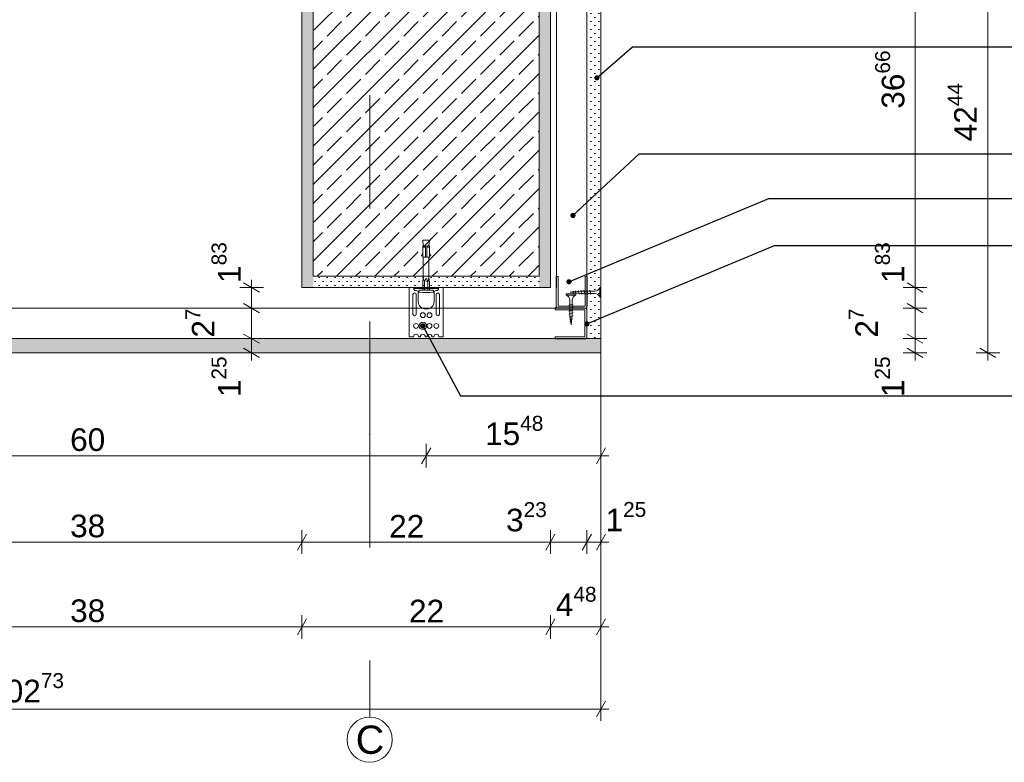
# Model space of a CAD drawing. Header units: metres. Extents: x -4 to 99, y -11 to 17.
# Tile 720 of 747: x 83.263 to 84.135, y -11.039 to -10.382. Entities that reach past the tile are written whole.
import ezdxf

# ---------------------------------------------------------------- set-up
doc = ezdxf.new("R2010")
doc.units = ezdxf.units.M
doc.header["$MEASUREMENT"] = 0
doc.linetypes.add('Strichlinie doppelt', pattern=[0.546806, 0.264583, -0.105833, 0.070556, -0.105833])
for name, color, linetype in [('152 - Bemaßung_ Beschriftung.Ausbau', 7, 'Continuous'), ('301 - Elemente.Linie', 7, 'Continuous'), ('302 - Elemente.Schraffur', 7, 'Continuous'), ('451 - Universal.Achsen Raster', 7, 'Continuous'), ('608 - Struktur.Träger', 7, 'Continuous'), ('653 - Abdeckung.TB Verkofferung', 7, 'Continuous'), ('Neubau_653 - Abdeckung.TB Verkofferung', 7, 'Continuous'), ('Neubau_660 - Unterkonstruktion.Trockenbau', 7, 'Continuous')]:
    doc.layers.add(name, color=color, linetype=linetype)
doc.styles.add('ERSTELLTER_STIL_2', font='txt')
doc.dimstyles.new('ERSTELLTER_STIL__14', dxfattribs={"dimtxt": 0.02, "dimasz": 0.01064, "dimexe": 0.18, "dimexo": 0.0625, "dimgap": 0, "dimtad": 1, "dimtih": 1, "dimtoh": 1, "dimzin": 0, "dimdsep": 46, "dimtxsty": 'ERSTELLTER_STIL_2', "dimblk": 'ARROWHEAD_2', "dimblk1": 'ARROWHEAD_2', "dimblk2": 'ARROWHEAD_2', "dimcen": 0.09, "dimse1": 1, "dimse2": 1, "dimclrd": 7, "dimclre": 7, "dimclrt": 7, "dimazin": 0, "dimtfac": 1, "dimtdec": 4, "dimtmove": 0, "dimatfit": 3, "dimfxl": 1, "dimtolj": 1, "dimtzin": 0, "dimarcsym": 0})
doc.dimstyles.new('ERSTELLTER_STIL__15', dxfattribs={"dimtxt": 0.02, "dimasz": 0.01064, "dimexe": 0.18, "dimexo": 0.0625, "dimgap": 0, "dimtad": 1, "dimzin": 0, "dimdsep": 46, "dimtxsty": 'ERSTELLTER_STIL_2', "dimblk": 'ARROWHEAD_2', "dimblk1": 'ARROWHEAD_2', "dimblk2": 'ARROWHEAD_2', "dimcen": 0.09, "dimse1": 1, "dimse2": 1, "dimclrd": 7, "dimclre": 7, "dimclrt": 7, "dimazin": 0, "dimtfac": 1, "dimtdec": 4, "dimtmove": 0, "dimatfit": 3, "dimfxl": 1, "dimtolj": 1, "dimtzin": 0, "dimarcsym": 0})
doc.dimstyles.new('ERSTELLTER_STIL__16', dxfattribs={"dimtxt": 0.02, "dimasz": 0.01064, "dimexe": 0.18, "dimexo": 0.0625, "dimgap": 0, "dimtad": 1, "dimtih": 1, "dimtoh": 1, "dimzin": 0, "dimdsep": 46, "dimtxsty": 'ERSTELLTER_STIL_2', "dimblk": 'ARROWHEAD_2', "dimblk1": 'ARROWHEAD_2', "dimblk2": 'ARROWHEAD_2', "dimcen": 0.09, "dimclrd": 7, "dimclre": 7, "dimclrt": 7, "dimazin": 0, "dimtfac": 1, "dimtdec": 4, "dimtmove": 0, "dimatfit": 3, "dimfxl": 1, "dimtolj": 1, "dimtzin": 0, "dimarcsym": 0})
doc.dimstyles.new('ERSTELLTER_STIL__5', dxfattribs={"dimtxt": 0.18, "dimasz": 0.00912, "dimexe": 0.18, "dimexo": 0.0625, "dimgap": 0, "dimtad": 0, "dimtih": 1, "dimtoh": 1, "dimdec": 4, "dimzin": 0, "dimdsep": 46, "dimcen": 0.09, "dimadec": 0, "dimazin": 0, "dimtfac": 1, "dimtdec": 4, "dimtmove": 0, "dimatfit": 3, "dimldrblk": 'ARROWHEAD_11', "dimfxl": 1, "dimtolj": 1, "dimtzin": 0, "dimarcsym": 0})
pattern_1 = [(45, (77.722729, -19.654286), (-0.003535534, 0.003535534), [0, -0.005])]

# ---------------------------------------------------------------- blocks, each defined once
blk = doc.blocks.new('*D671', base_point=(77.72273, -19.65429))
at = {"layer": '152 - Bemaßung_ Beschriftung.Ausbau', "color": 7, "linetype": 'Continuous', "lineweight": 5}
for p, q in [((83.13271, -10.855), (83.13271, -10.834)), ((83.51271, -10.855), (83.51271, -10.834)), ((83.13675, -10.8375), (83.12867, -10.8515)), ((83.51675, -10.8375), (83.50867, -10.8515)), ((83.13271, -10.8445), (83.51271, -10.8445))]:
    blk.add_line(p, q, dxfattribs=at)
at = {"layer": '152 - Bemaßung_ Beschriftung.Ausbau', "color": 7, "lineweight": 5, "insert": (83.30753, -10.8405), "char_height": 0.02, "attachment_point": 7, "style": 'ERSTELLTER_STIL_2'}
blk.add_mtext('\\A1;{\\pql;\\fArial|b0|i0|c0|p38;38}', dxfattribs=at)
blk = doc.blocks.new('ARROWHEAD_2')
at = {"color": 0, "linetype": 'Continuous', "lineweight": 0}
for p, q in [((0, 0), (-1, 0)), ((-0.378, -0.655), (0.378, 0.655))]:
    blk.add_line(p, q, dxfattribs=at)
blk = doc.blocks.new('*D672', base_point=(77.72273, -19.65429))
at = {"layer": '152 - Bemaßung_ Beschriftung.Ausbau', "color": 7, "linetype": 'Continuous', "lineweight": 5}
for p, q in [((83.51271, -10.855), (83.51271, -10.834)), ((83.73271, -10.855), (83.73271, -10.834)), ((83.51675, -10.8375), (83.50867, -10.8515)), ((83.73675, -10.8375), (83.72867, -10.8515)), ((83.51271, -10.8445), (83.73271, -10.8445))]:
    blk.add_line(p, q, dxfattribs=at)
at = {"layer": '152 - Bemaßung_ Beschriftung.Ausbau', "color": 7, "lineweight": 5, "char_height": 0.02, "attachment_point": 7, "style": 'ERSTELLTER_STIL_2'}
for s, insert in [('\\A1;{\\pql;\\fArial|b0|i0|c0|p38;3\\fArial|b0|i0|c0|p38;\\A1{\\H.66x;\\S23^  ;}}', (83.69345, -10.84084)), ('\\A1;{\\pql;\\fArial|b0|i0|c0|p38;22}', (83.58993, -10.8405))]:
    blk.add_mtext(s, dxfattribs=dict(at, insert=insert))
blk = doc.blocks.new('*D673', base_point=(77.72273, -19.65429))
at = {"layer": '152 - Bemaßung_ Beschriftung.Ausbau', "color": 7, "linetype": 'Continuous', "lineweight": 5}
for p, q in [((83.73271, -10.855), (83.73271, -10.834)), ((83.73675, -10.8375), (83.72867, -10.8515)), ((83.769, -10.8375), (83.76092, -10.8515)), ((83.73271, -10.8445), (83.76496, -10.8445))]:
    blk.add_line(p, q, dxfattribs=at)
blk = doc.blocks.new('*D674', base_point=(77.72273, -19.65429))
at = {"layer": '152 - Bemaßung_ Beschriftung.Ausbau', "color": 7, "linetype": 'Continuous', "lineweight": 5}
for p, q in [((83.76496, -10.855), (83.76496, -10.834)), ((83.77746, -10.855), (83.77746, -10.834)), ((83.769, -10.8375), (83.76092, -10.8515)), ((83.77342, -10.8515), (83.7815, -10.8375)), ((83.73271, -10.8445), (83.76496, -10.8445)), ((83.76496, -10.8445), (83.77746, -10.8445)), ((83.77746, -10.8445), (83.78431, -10.8445))]:
    blk.add_line(p, q, dxfattribs=at)
at = {"layer": '152 - Bemaßung_ Beschriftung.Ausbau', "color": 7, "lineweight": 5, "insert": (83.78151, -10.84072), "char_height": 0.02, "attachment_point": 7, "style": 'ERSTELLTER_STIL_2'}
blk.add_mtext('\\A1;{\\pql;\\fArial|b0|i0|c0|p38;1\\fArial|b0|i0|c0|p38;\\A1{\\H.66x;\\S25^  ;}}', dxfattribs=at)
blk = doc.blocks.new('*D677', base_point=(77.72273, -19.65429))
at = {"layer": '152 - Bemaßung_ Beschriftung.Ausbau', "color": 7, "linetype": 'Continuous', "lineweight": 5}
for p, q in [((83.13675, -10.9125), (83.12867, -10.9265)), ((83.13271, -10.93), (83.13271, -10.909)), ((83.51675, -10.9125), (83.50867, -10.9265)), ((83.51271, -10.93), (83.51271, -10.909)), ((83.13271, -10.9195), (83.51271, -10.9195))]:
    blk.add_line(p, q, dxfattribs=at)
at = {"layer": '152 - Bemaßung_ Beschriftung.Ausbau', "color": 7, "lineweight": 5, "insert": (83.30753, -10.9155), "char_height": 0.02, "attachment_point": 7, "style": 'ERSTELLTER_STIL_2'}
blk.add_mtext('\\A1;{\\pql;\\fArial|b0|i0|c0|p38;38}', dxfattribs=at)
blk = doc.blocks.new('*D678', base_point=(77.72273, -19.65429))
at = {"layer": '152 - Bemaßung_ Beschriftung.Ausbau', "color": 7, "linetype": 'Continuous', "lineweight": 5}
for p, q in [((83.51675, -10.9125), (83.50867, -10.9265)), ((83.51271, -10.93), (83.51271, -10.909)), ((83.73675, -10.9125), (83.72867, -10.9265)), ((83.73271, -10.93), (83.73271, -10.909)), ((83.51271, -10.9195), (83.73271, -10.9195))]:
    blk.add_line(p, q, dxfattribs=at)
at = {"layer": '152 - Bemaßung_ Beschriftung.Ausbau', "color": 7, "lineweight": 5, "insert": (83.60753, -10.9155), "char_height": 0.02, "attachment_point": 7, "style": 'ERSTELLTER_STIL_2'}
blk.add_mtext('\\A1;{\\pql;\\fArial|b0|i0|c0|p38;22}', dxfattribs=at)
blk = doc.blocks.new('*D679', base_point=(77.72273, -19.65429))
at = {"layer": '152 - Bemaßung_ Beschriftung.Ausbau', "color": 7, "linetype": 'Continuous', "lineweight": 5}
for p, q in [((83.73675, -10.9125), (83.72867, -10.9265)), ((83.73271, -10.93), (83.73271, -10.909)), ((83.77342, -10.9265), (83.7815, -10.9125)), ((83.77746, -10.93), (83.77746, -10.909)), ((83.73271, -10.9195), (83.77746, -10.9195)), ((83.77746, -10.9195), (83.78431, -10.9195))]:
    blk.add_line(p, q, dxfattribs=at)
at = {"layer": '152 - Bemaßung_ Beschriftung.Ausbau', "color": 7, "lineweight": 5, "insert": (83.73748, -10.91572), "char_height": 0.02, "attachment_point": 7, "style": 'ERSTELLTER_STIL_2'}
blk.add_mtext('\\A1;{\\pql;\\fArial|b0|i0|c0|p38;4\\fArial|b0|i0|c0|p38;\\A1{\\H.66x;\\S48^  ;}}', dxfattribs=at)
blk = doc.blocks.new('*D686', base_point=(77.72273, -19.65429))
at = {"layer": '152 - Bemaßung_ Beschriftung.Ausbau', "color": 7, "linetype": 'Continuous', "lineweight": 5}
for p, q in [((82.75021, -11.00269), (82.75021, -10.67704)), ((83.77746, -11.00269), (83.77746, -10.67704)), ((82.75425, -10.98519), (82.74617, -10.99919)), ((83.77342, -10.99919), (83.7815, -10.98519)), ((82.74337, -10.99219), (82.75021, -10.99219)), ((82.75021, -10.99219), (83.77746, -10.99219)), ((83.77746, -10.99219), (83.78431, -10.99219))]:
    blk.add_line(p, q, dxfattribs=at)
at = {"layer": '152 - Bemaßung_ Beschriftung.Ausbau', "color": 7, "lineweight": 5, "insert": (83.22721, -10.99207), "char_height": 0.02, "attachment_point": 7, "style": 'ERSTELLTER_STIL_2'}
blk.add_mtext('\\A1;{\\pql;\\fArial|b0|i0|c0|p38;1,02\\fArial|b0|i0|c0|p38;\\A1{\\H.66x;\\S73^  ;}}', dxfattribs=at)
blk = doc.blocks.new('*D694', base_point=(77.72273, -19.65429))
at = {"layer": '152 - Bemaßung_ Beschriftung.Ausbau', "color": 7, "linetype": 'Continuous', "lineweight": 5}
for p, q in [((84.11297, -10.2486), (84.12697, -10.25669)), ((84.13047, -10.25265), (84.10947, -10.25265)), ((84.11997, -10.67704), (84.11997, -10.25265)), ((84.13047, -10.67704), (84.10947, -10.67704)), ((84.11297, -10.67299), (84.12697, -10.68108)), ((84.11997, -10.68388), (84.11997, -10.67704))]:
    blk.add_line(p, q, dxfattribs=at)
at = {"layer": '152 - Bemaßung_ Beschriftung.Ausbau', "color": 7, "lineweight": 5, "insert": (84.11597, -10.49003), "char_height": 0.02, "attachment_point": 7, "rotation": 90, "style": 'ERSTELLTER_STIL_2'}
blk.add_mtext('\\A1;{\\pql;\\fArial|b0|i0|c0|p38;42\\fArial|b0|i0|c0|p38;\\A1{\\H.66x;\\S44^  ;}}', dxfattribs=at)
blk = doc.blocks.new('*D699', base_point=(77.72273, -19.65429))
at = {"layer": '152 - Bemaßung_ Beschriftung.Ausbau', "color": 7, "linetype": 'Continuous', "lineweight": 5}
for p, q in [((83.47865, -10.66454), (83.45765, -10.66454)), ((83.46115, -10.66049), (83.47515, -10.66858)), ((83.46815, -10.67704), (83.46815, -10.66454)), ((83.47865, -10.67704), (83.45765, -10.67704)), ((83.46115, -10.67299), (83.47515, -10.68108)), ((83.46815, -10.68388), (83.46815, -10.67704))]:
    blk.add_line(p, q, dxfattribs=at)
at = {"layer": '152 - Bemaßung_ Beschriftung.Ausbau', "color": 7, "lineweight": 5, "insert": (83.46437, -10.71629), "char_height": 0.02, "attachment_point": 7, "rotation": 90, "style": 'ERSTELLTER_STIL_2'}
blk.add_mtext('\\A1;{\\pql;\\fArial|b0|i0|c0|p38;1\\fArial|b0|i0|c0|p38;\\A1{\\H.66x;\\S25^  ;}}', dxfattribs=at)
blk = doc.blocks.new('*D700', base_point=(77.72273, -19.65429))
at = {"layer": '152 - Bemaßung_ Beschriftung.Ausbau', "color": 7, "linetype": 'Continuous', "lineweight": 5}
for p, q in [((83.46115, -10.63349), (83.47515, -10.64158)), ((83.47865, -10.63754), (83.45765, -10.63754)), ((83.46815, -10.66454), (83.46815, -10.63754)), ((83.47865, -10.66454), (83.45765, -10.66454)), ((83.46115, -10.66049), (83.47515, -10.66858))]:
    blk.add_line(p, q, dxfattribs=at)
at = {"layer": '152 - Bemaßung_ Beschriftung.Ausbau', "color": 7, "lineweight": 5, "insert": (83.44115, -10.66363), "char_height": 0.02, "attachment_point": 7, "rotation": 90, "style": 'ERSTELLTER_STIL_2'}
blk.add_mtext('\\A1;{\\pql;\\fArial|b0|i0|c0|p38;2\\fArial|b0|i0|c0|p38;\\A1{\\H.66x;\\S7^  ;}}', dxfattribs=at)
blk = doc.blocks.new('*D701', base_point=(77.72273, -19.65429))
at = {"layer": '152 - Bemaßung_ Beschriftung.Ausbau', "color": 7, "linetype": 'Continuous', "lineweight": 5}
for p, q in [((83.47515, -10.62333), (83.46115, -10.61524)), ((83.46815, -10.61929), (83.46815, -10.61244)), ((83.47865, -10.61929), (83.45765, -10.61929)), ((83.46815, -10.63754), (83.46815, -10.61929)), ((83.46115, -10.63349), (83.47515, -10.64158)), ((83.47865, -10.63754), (83.45765, -10.63754))]:
    blk.add_line(p, q, dxfattribs=at)
at = {"layer": '152 - Bemaßung_ Beschriftung.Ausbau', "color": 7, "lineweight": 5, "insert": (83.46438, -10.61524), "char_height": 0.02, "attachment_point": 7, "rotation": 90, "style": 'ERSTELLTER_STIL_2'}
blk.add_mtext('\\A1;{\\pql;\\fArial|b0|i0|c0|p38;1\\fArial|b0|i0|c0|p38;\\A1{\\H.66x;\\S83^  ;}}', dxfattribs=at)
blk = doc.blocks.new('*D703', base_point=(77.72273, -19.65429))
at = {"layer": '152 - Bemaßung_ Beschriftung.Ausbau', "color": 7, "linetype": 'Continuous', "lineweight": 5}
for p, q in [((83.02675, -10.76116), (83.01867, -10.77516)), ((83.02271, -10.77866), (83.02271, -10.75766)), ((83.62675, -10.76116), (83.61867, -10.77516)), ((83.62271, -10.77866), (83.62271, -10.75766)), ((83.02271, -10.76816), (83.62271, -10.76816))]:
    blk.add_line(p, q, dxfattribs=at)
at = {"layer": '152 - Bemaßung_ Beschriftung.Ausbau', "color": 7, "lineweight": 5, "insert": (83.30753, -10.76416), "char_height": 0.02, "attachment_point": 7, "style": 'ERSTELLTER_STIL_2'}
blk.add_mtext('\\A1;{\\pql;\\fArial|b0|i0|c0|p38;60}', dxfattribs=at)
blk = doc.blocks.new('*D704', base_point=(77.72273, -19.65429))
at = {"layer": '152 - Bemaßung_ Beschriftung.Ausbau', "color": 7, "linetype": 'Continuous', "lineweight": 5}
for p, q in [((83.62675, -10.76116), (83.61867, -10.77516)), ((83.62271, -10.77866), (83.62271, -10.75766)), ((83.77342, -10.77516), (83.7815, -10.76116)), ((83.77746, -10.77866), (83.77746, -10.75766)), ((83.62271, -10.76816), (83.77746, -10.76816)), ((83.77746, -10.76816), (83.78431, -10.76816))]:
    blk.add_line(p, q, dxfattribs=at)
at = {"layer": '152 - Bemaßung_ Beschriftung.Ausbau', "color": 7, "lineweight": 5, "insert": (83.67489, -10.76449), "char_height": 0.02, "attachment_point": 7, "style": 'ERSTELLTER_STIL_2'}
blk.add_mtext('\\A1;{\\pql;\\fArial|b0|i0|c0|p38;15\\fArial|b0|i0|c0|p38;\\A1{\\H.66x;\\S48^  ;}}', dxfattribs=at)
blk = doc.blocks.new('*D705', base_point=(77.72273, -19.65429))
at = {"layer": '152 - Bemaßung_ Beschriftung.Ausbau', "color": 7, "linetype": 'Continuous', "lineweight": 5}
for p, q in [((84.06599, -10.66454), (84.04499, -10.66454)), ((84.04849, -10.66049), (84.06249, -10.66858)), ((84.05549, -10.67704), (84.05549, -10.66454)), ((84.06599, -10.67704), (84.04499, -10.67704)), ((84.04849, -10.67299), (84.06249, -10.68108)), ((84.05549, -10.68388), (84.05549, -10.67704))]:
    blk.add_line(p, q, dxfattribs=at)
at = {"layer": '152 - Bemaßung_ Beschriftung.Ausbau', "color": 7, "lineweight": 5, "insert": (84.05171, -10.71629), "char_height": 0.02, "attachment_point": 7, "rotation": 90, "style": 'ERSTELLTER_STIL_2'}
blk.add_mtext('\\A1;{\\pql;\\fArial|b0|i0|c0|p38;1\\fArial|b0|i0|c0|p38;\\A1{\\H.66x;\\S25^  ;}}', dxfattribs=at)
blk = doc.blocks.new('*D706', base_point=(77.72273, -19.65429))
at = {"layer": '152 - Bemaßung_ Beschriftung.Ausbau', "color": 7, "linetype": 'Continuous', "lineweight": 5}
for p, q in [((84.04849, -10.63349), (84.06249, -10.64158)), ((84.06599, -10.63754), (84.04499, -10.63754)), ((84.05549, -10.66454), (84.05549, -10.63754)), ((84.06599, -10.66454), (84.04499, -10.66454)), ((84.04849, -10.66049), (84.06249, -10.66858))]:
    blk.add_line(p, q, dxfattribs=at)
at = {"layer": '152 - Bemaßung_ Beschriftung.Ausbau', "color": 7, "lineweight": 5, "insert": (84.02849, -10.66363), "char_height": 0.02, "attachment_point": 7, "rotation": 90, "style": 'ERSTELLTER_STIL_2'}
blk.add_mtext('\\A1;{\\pql;\\fArial|b0|i0|c0|p38;2\\fArial|b0|i0|c0|p38;\\A1{\\H.66x;\\S7^  ;}}', dxfattribs=at)
blk = doc.blocks.new('*D707', base_point=(77.72273, -19.65429))
at = {"layer": '152 - Bemaßung_ Beschriftung.Ausbau', "color": 7, "linetype": 'Continuous', "lineweight": 5}
for p, q in [((84.04849, -10.61524), (84.06249, -10.62333)), ((84.06599, -10.61929), (84.04499, -10.61929)), ((84.05549, -10.63754), (84.05549, -10.61929)), ((84.04849, -10.63349), (84.06249, -10.64158)), ((84.06599, -10.63754), (84.04499, -10.63754))]:
    blk.add_line(p, q, dxfattribs=at)
blk = doc.blocks.new('*D708', base_point=(77.72273, -19.65429))
at = {"layer": '152 - Bemaßung_ Beschriftung.Ausbau', "color": 7, "linetype": 'Continuous', "lineweight": 5}
for p, q in [((84.04849, -10.2486), (84.06249, -10.25669)), ((84.06599, -10.25265), (84.04499, -10.25265)), ((84.05549, -10.61929), (84.05549, -10.25265)), ((84.04849, -10.61524), (84.06249, -10.62333)), ((84.06599, -10.61929), (84.04499, -10.61929))]:
    blk.add_line(p, q, dxfattribs=at)
at = {"layer": '152 - Bemaßung_ Beschriftung.Ausbau', "color": 7, "lineweight": 5, "char_height": 0.02, "attachment_point": 7, "rotation": 90, "style": 'ERSTELLTER_STIL_2'}
for s, insert in [('\\A1;{\\pql;\\fArial|b0|i0|c0|p38;1\\fArial|b0|i0|c0|p38;\\A1{\\H.66x;\\S25^  ;}}', (84.05171, -10.2919)), ('\\A1;{\\pql;\\fArial|b0|i0|c0|p38;36\\fArial|b0|i0|c0|p38;\\A1{\\H.66x;\\S66^  ;}}', (84.05184, -10.46116)), ('\\A1;{\\pql;\\fArial|b0|i0|c0|p38;1\\fArial|b0|i0|c0|p38;\\A1{\\H.66x;\\S83^  ;}}', (84.05172, -10.61524))]:
    blk.add_mtext(s, dxfattribs=dict(at, insert=insert))
blk = doc.blocks.new('ARROWHEAD_11')
at = {"color": 0, "linetype": 'Continuous', "lineweight": 0}
blk.add_line((0, 0), (-1, 0), dxfattribs=at)
at = {"color": 0, "linetype": 'Continuous', "lineweight": 0, "const_width": 0.25, "flags": 128}
blk.add_lwpolyline([(-0.125, 0, 1), (0.125, 0, 1)], format="xyb", close=True, dxfattribs=at)

msp = doc.modelspace()

# ---------------------------------------------------------------- hatches: boundary and pattern name
at = {"layer": '302 - Elemente.Schraffur', "linetype": 'Continuous', "lineweight": 13, "true_color": 0xafafaf}
msp.add_hatch(color=253, dxfattribs=at).paths.add_polyline_path([(83.62325, -10.63829, 0.09902), (83.62575, -10.63779), (83.61975, -10.63779, 0.09902), (83.62225, -10.63829)])
at = {"layer": '608 - Struktur.Träger', "linetype": 'Continuous', "lineweight": 5}
h = msp.add_hatch(dxfattribs=at)
h.set_pattern_fill('Gips_0004', style=0, pattern_type=2)
h.set_pattern_definition(pattern_1)
h.paths.add_polyline_path([(83.51271, -9.95929), (83.51271, -10.61929), (83.52271, -10.61929), (83.52271, -10.60929), (83.52271, -9.95929)])
h = msp.add_hatch(dxfattribs=at)
h.set_pattern_fill('Beton__Stahlbeton_0004', style=0, pattern_type=2)
h.set_pattern_definition([(45, (77.72273, -19.654286), (-0.016970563, 0.016970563), []), (45, (77.714244, -19.6458), (-0.016970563, 0.016970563), [0.018, -0.006])])
h.paths.add_polyline_path([(83.52271, -10.60929), (83.72271, -10.60929), (83.72271, -9.95929), (83.52271, -9.95929)])
h = msp.add_hatch(dxfattribs=at)
h.set_pattern_fill('Gips_0004', style=0, pattern_type=2)
h.set_pattern_definition(pattern_1)
h.paths.add_polyline_path([(83.73271, -9.95929), (83.72271, -9.95929), (83.72271, -10.60929), (83.72271, -10.61929), (83.73271, -10.61929)])
h = msp.add_hatch(dxfattribs=at)
h.set_pattern_fill('Gips_0004', style=0, pattern_type=2)
h.set_pattern_definition(pattern_1)
h.paths.add_polyline_path([(83.52271, -10.60929), (83.52271, -10.61929), (83.72271, -10.61929), (83.72271, -10.60929)])
at = {"layer": 'Neubau_653 - Abdeckung.TB Verkofferung', "linetype": 'Continuous', "lineweight": 5}
h = msp.add_hatch(dxfattribs=at)
h.set_pattern_fill('Gips_0004', style=0, pattern_type=2)
h.set_pattern_definition(pattern_1)
h.paths.add_polyline_path([(83.76496, -10.66454), (83.77746, -10.66454), (83.77746, -10.25265), (83.76496, -10.25265)])
h = msp.add_hatch(dxfattribs=at)
h.set_pattern_fill('Gips_0004', style=0, pattern_type=2)
h.set_pattern_definition(pattern_1)
h.paths.add_polyline_path([(82.76271, -10.67704), (83.77746, -10.67704), (83.77746, -10.66454), (82.81271, -10.66454), (82.76271, -10.66454)])

# ---------------------------------------------------------------- linework, layer by layer
at = {"layer": '301 - Elemente.Linie', "color": 1, "linetype": 'Continuous', "lineweight": 5}
for p, q in [((83.61971, -10.58354), (83.62221, -10.58354)), ((83.62321, -10.58354), (83.62571, -10.58354)), ((83.62221, -10.59254), (83.62321, -10.59254)), ((83.62121, -10.62179), (83.62121, -10.61429)), ((83.62421, -10.61429), (83.62421, -10.62179)), ((83.61171, -10.62029), (83.61771, -10.62029)), ((83.61199, -10.61929), (83.63343, -10.61929)), ((83.63371, -10.62029), (83.62771, -10.62029)), ((83.62575, -10.63779), (83.61975, -10.63779))]:
    msp.add_line(p, q, dxfattribs=at)
for points in [[(83.62021, -10.58254), (83.61971, -10.57754), (83.62571, -10.57754), (83.62521, -10.58254)], [(83.61971, -10.59154), (83.61871, -10.59131), (83.61971, -10.58854)], [(83.62571, -10.59154), (83.62671, -10.59131), (83.62571, -10.58854)]]:
    msp.add_lwpolyline(points, dxfattribs=at)
for points in [[(83.61971, -10.58254), (83.62221, -10.58254), (83.62221, -10.59254), (83.61971, -10.59254)], [(83.62321, -10.59254), (83.62571, -10.59254), (83.62571, -10.58254), (83.62321, -10.58254)]]:
    msp.add_lwpolyline(points, close=True, dxfattribs=at)
at = {"layer": '301 - Elemente.Linie', "color": 1, "linetype": 'Continuous', "lineweight": 5, "flags": 128}
for points in [[(83.61971, -10.62179), (83.61971, -10.61429), (83.62021, -10.61117), (83.62021, -10.59254)], [(83.62571, -10.62179), (83.62571, -10.61429), (83.62521, -10.61117), (83.62521, -10.59254)], [(83.61771, -10.61929), (83.61771, -10.62029), (83.62771, -10.62029), (83.62771, -10.61929)]]:
    msp.add_lwpolyline(points, dxfattribs=at)
msp.add_lwpolyline([(83.62021, -10.61117), (83.62121, -10.61429), (83.62248, -10.61132, -0.659396), (83.62294, -10.61132), (83.62421, -10.61429), (83.62521, -10.61117)], format="xyb", dxfattribs=at)
for points in [[(83.61571, -10.62358), (83.61571, -10.63179, 0.414214), (83.62221, -10.63829), (83.62321, -10.63829, 0.414214), (83.62971, -10.63179), (83.62971, -10.62358, -0.414214), (83.63121, -10.62208), (83.63206, -10.62208, 0.106221), (83.63269, -10.62195, 0.101364), (83.63323, -10.62156, 0.095175), (83.63358, -10.62098, 0.091218), (83.63371, -10.62029, 0.091218), (83.63358, -10.61959, 0.047767), (83.63343, -10.61929), (83.63771, -10.61929), (83.63771, -10.66279), (83.63386, -10.66279, 1), (83.62956, -10.66279), (83.62786, -10.66279, 1), (83.62356, -10.66279), (83.62186, -10.66279, 1), (83.61756, -10.66279), (83.61586, -10.66279, 1), (83.61156, -10.66279), (83.60771, -10.66279), (83.60771, -10.61929), (83.61199, -10.61929, 0.047767), (83.61184, -10.61959, 0.091218), (83.61171, -10.62029, 0.091218), (83.61184, -10.62098, 0.095175), (83.61219, -10.62156, 0.101364), (83.61274, -10.62195, 0.106221), (83.61336, -10.62208), (83.61421, -10.62208, -0.414214)], [(83.61096, -10.62554), (83.61096, -10.64279, 1), (83.61396, -10.64279), (83.61396, -10.62554, 1)], [(83.63446, -10.64279), (83.63446, -10.62554, 1), (83.63146, -10.62554), (83.63146, -10.64279, 1)], [(83.61921, -10.65129), (83.61921, -10.65229, -0.414214), (83.61871, -10.65279), (83.61771, -10.65279), (83.61771, -10.65379), (83.61871, -10.65379, -0.414214), (83.61921, -10.65429), (83.61921, -10.65529), (83.62021, -10.65529), (83.62021, -10.65429, -0.414214), (83.62071, -10.65379), (83.62171, -10.65379), (83.62171, -10.65279), (83.62071, -10.65279, -0.414214), (83.62021, -10.65229), (83.62021, -10.65129)]]:
    msp.add_lwpolyline(points, format="xyb", close=True, dxfattribs=at)
at = {"layer": '301 - Elemente.Linie', "color": 1, "linetype": 'Continuous', "lineweight": 5}
msp.add_lwpolyline([(83.61667, -10.62344), (83.61965, -10.62367, 0.038322), (83.62577, -10.62367), (83.62875, -10.62344, 0.39195), (83.62921, -10.62294), (83.62921, -10.62229, 0.414214), (83.62871, -10.62179), (83.61671, -10.62179, 0.414214), (83.61621, -10.62229), (83.61621, -10.62294, 0.39195)], format="xyb", close=True, dxfattribs=at)
for centre, radius in [((83.61971, -10.64379), 0.00215), ((83.62571, -10.64379), 0.00215), ((83.61371, -10.65329), 0.00215), ((83.61971, -10.65329), 0.00325), ((83.62571, -10.65329), 0.00215), ((83.63171, -10.65329), 0.00215)]:
    msp.add_circle(centre, radius, dxfattribs=at)
at = {"layer": '451 - Universal.Achsen Raster', "color": 160, "linetype": 'Strichlinie doppelt', "lineweight": 9, "ltscale": 0.2, "true_color": 0x3232ff}
for p, q in [((83.57271, -9.84929), (83.57271, -10.74929)), ((83.57271, -10.74929), (83.57271, -10.99929))]:
    msp.add_line(p, q, dxfattribs=at)
at = {"layer": '451 - Universal.Achsen Raster', "color": 160, "linetype": 'Continuous', "lineweight": 9, "true_color": 0x3232ff}
msp.add_circle((83.57271, -11.01929), 0.02, dxfattribs=at)
at = {"layer": '451 - Universal.Achsen Raster', "color": 160, "linetype": 'Strichlinie doppelt', "lineweight": 9, "ltscale": 0.2, "true_color": 0x3232ff}
msp.add_point((83.57271, -10.74929), dxfattribs=at)
msp.add_point((83.57271, -10.74929), dxfattribs=at)
at = {"layer": '608 - Struktur.Träger', "color": 7, "linetype": 'Continuous', "lineweight": 13}
for p, q in [((83.52271, -9.95929), (83.52271, -10.60929)), ((83.72271, -9.95929), (83.72271, -10.60929)), ((83.72271, -10.60929), (83.52271, -10.60929))]:
    msp.add_line(p, q, dxfattribs=at)
at = {"layer": '608 - Struktur.Träger', "color": 7, "linetype": 'Continuous', "lineweight": 5}
for p, q in [((83.51271, -9.96929), (83.51271, -10.61929)), ((83.51271, -10.61929), (83.73271, -10.61929))]:
    msp.add_line(p, q, dxfattribs=at)
at = {"layer": '608 - Struktur.Träger', "color": 7, "linetype": 'Continuous', "lineweight": 5, "flags": 128}
msp.add_lwpolyline([(83.73271, -10.09979), (83.73271, -10.12679), (83.73271, -10.13929), (83.73271, -10.61929)], dxfattribs=at)
at = {"layer": '653 - Abdeckung.TB Verkofferung', "color": 1, "linetype": 'Continuous', "lineweight": 9, "flags": 128}
msp.add_lwpolyline([(83.76496, -10.63754), (82.81271, -10.63754), (82.81271, -10.66454), (83.76496, -10.66454)], close=True, dxfattribs=at)
at = {"layer": 'Neubau_653 - Abdeckung.TB Verkofferung', "color": 1, "linetype": 'Continuous', "lineweight": 5, "flags": 128}
msp.add_lwpolyline([(83.73796, -10.25265), (83.73796, -10.61929)], dxfattribs=at)
at = {"layer": 'Neubau_653 - Abdeckung.TB Verkofferung', "color": 1, "linetype": 'Continuous', "lineweight": 13, "flags": 128}
for points in [[(83.76496, -10.66454), (83.77746, -10.66454), (83.77746, -10.25265), (83.76496, -10.25265)], [(82.76271, -10.67704), (83.77746, -10.67704), (83.77746, -10.66454), (82.81271, -10.66454), (82.76271, -10.66454)]]:
    msp.add_lwpolyline(points, close=True, dxfattribs=at)
at = {"layer": 'Neubau_660 - Unterkonstruktion.Trockenbau', "color": 1, "linetype": 'Continuous', "lineweight": 5}
for p, q in [((83.75281, -10.62259), (83.75307, -10.62438)), ((83.75506, -10.62226), (83.75558, -10.62485)), ((83.75729, -10.62189), (83.7581, -10.62532)), ((83.75966, -10.62154), (83.76066, -10.62554)), ((83.76226, -10.62154), (83.76326, -10.62554)), ((83.76486, -10.62154), (83.76586, -10.62554)), ((83.76746, -10.62154), (83.76846, -10.62554)), ((83.77646, -10.61929), (83.77646, -10.62779)), ((83.74671, -10.62604), (83.75521, -10.62604)), ((83.74896, -10.63504), (83.75296, -10.63404)), ((83.74896, -10.63764), (83.75296, -10.63664)), ((83.74896, -10.64024), (83.75296, -10.63924)), ((83.74896, -10.64284), (83.75296, -10.64184)), ((83.74931, -10.64521), (83.75275, -10.6444)), ((83.74968, -10.64744), (83.75228, -10.64691)), ((83.75001, -10.64968), (83.75181, -10.64942))]:
    msp.add_line(p, q, dxfattribs=at)
at = {"layer": 'Neubau_660 - Unterkonstruktion.Trockenbau', "color": 1, "linetype": 'Continuous', "lineweight": 5, "flags": 128}
for points in [[(83.76521, -10.60954), (83.76521, -10.63554, -0.414214), (83.76321, -10.63754), (83.73971, -10.63754, -0.414214), (83.73771, -10.63554), (83.73771, -10.60954), (83.73946, -10.60954), (83.73946, -10.63554, 0.414214), (83.73971, -10.63579), (83.76321, -10.63579, 0.414214), (83.76346, -10.63554), (83.76346, -10.60954)], [(83.75209, -10.6431), (83.75209, -10.63054, -0.304192), (83.75521, -10.62604), (83.75521, -10.62504), (83.74671, -10.62504), (83.74671, -10.62604, -0.304191), (83.74984, -10.63054), (83.74984, -10.6431), (83.75096, -10.65224)], [(83.7594, -10.62466), (83.77196, -10.62466, -0.304192), (83.77646, -10.62779), (83.77746, -10.62779), (83.77746, -10.61929), (83.77646, -10.61929, -0.304191), (83.77196, -10.62241), (83.7594, -10.62241), (83.75026, -10.62354)], [(83.73696, -10.63729), (83.76296, -10.63729, -0.414214), (83.76496, -10.63929), (83.76496, -10.66279, -0.414214), (83.76296, -10.66479), (83.73696, -10.66479), (83.73696, -10.66304), (83.76296, -10.66304, 0.414214), (83.76321, -10.66279), (83.76321, -10.63929, 0.414214), (83.76296, -10.63904), (83.73696, -10.63904)]]:
    msp.add_lwpolyline(points, format="xyb", close=True, dxfattribs=at)

# ---------------------------------------------------------------- texts
at = {"layer": '451 - Universal.Achsen Raster', "color": 160, "lineweight": 9, "true_color": 0x3232ff, "insert": (83.56037, -11.00679), "char_height": 0.025, "attachment_point": 1, "style": 'ERSTELLTER_STIL_2'}
msp.add_mtext('\\A1;{\\pql;\\pt0;\\fArial|b0|i0|c0|p38;C}', dxfattribs=at)

# ---------------------------------------------------------------- dimensions: what is measured, and where the dimension line sits
at = {"layer": '152 - Bemaßung_ Beschriftung.Ausbau', "color": 7, "linetype": 'Continuous', "lineweight": 5}
for base, p1, p2, picture, middle in [((84.05549, -10.25265), (83.73271, -10.61929), (84.08271, -10.25265), '*D708', (84.04149, -10.41128)), ((84.11997, -10.25265), (83.77746, -10.67704), (84.08271, -10.25265), '*D694', (84.10597, -10.44015)), ((83.46815, -10.61929), (83.51105, -10.63754), (83.51271, -10.61929), '*D701', (83.45415, -10.57298)), ((84.05549, -10.61929), (83.72819, -10.63754), (83.73271, -10.61929), '*D707', (84.04149, -10.57298)), ((83.46815, -10.63754), (83.47497, -10.66454), (83.51105, -10.63754), '*D700', (83.43115, -10.629)), ((84.05549, -10.63754), (83.76496, -10.66454), (83.72819, -10.63754), '*D706', (84.01849, -10.629)), ((83.46815, -10.66454), (83.51105, -10.67704), (83.47497, -10.66454), '*D699', (83.45415, -10.67403)), ((84.05549, -10.66454), (83.77746, -10.67704), (83.76496, -10.66454), '*D705', (84.04149, -10.67403))]:
    dim = msp.add_linear_dim(base=base, p1=p1, p2=p2, angle=90, dimstyle='ERSTELLTER_STIL__15', dxfattribs=at)
    dim.commit()
    dim.dimension.update_dxf_attribs({"geometry": picture, "text_midpoint": middle, "dimtype": 160, "text_rotation": 90})
for base, p1, p2, dimstyle, picture, middle in [((83.62271, -10.76816), (83.02271, -10.57754), (83.62271, -10.57754), 'ERSTELLTER_STIL__14', '*D703', (83.32278, -10.75416)), ((83.77746, -10.76816), (83.62271, -10.57754), (83.77746, -10.67704), 'ERSTELLTER_STIL__14', '*D704', (83.72477, -10.75416)), ((83.51271, -10.8445), (83.13271, -10.61929), (83.51271, -10.61929), 'ERSTELLTER_STIL__14', '*D671', (83.32278, -10.8305)), ((83.51271, -10.9195), (83.13271, -10.61929), (83.51271, -10.61929), 'ERSTELLTER_STIL__14', '*D677', (83.32278, -10.9055)), ((83.73271, -10.8445), (83.51271, -10.61929), (83.73271, -10.61929), 'ERSTELLTER_STIL__14', '*D672', (83.60518, -10.8305)), ((83.73271, -10.9195), (83.51271, -10.61929), (83.73271, -10.61929), 'ERSTELLTER_STIL__14', '*D678', (83.62278, -10.9055)), ((83.76496, -10.8445), (83.73271, -10.61929), (83.76496, -10.66454), 'ERSTELLTER_STIL__14', '*D673', (83.73571, -10.8305)), ((83.77746, -10.9195), (83.73271, -10.61929), (83.77746, -10.67704), 'ERSTELLTER_STIL__14', '*D679', (83.77974, -10.9055)), ((83.77746, -10.8445), (83.76496, -10.66454), (83.77746, -10.67704), 'ERSTELLTER_STIL__14', '*D674', (83.82377, -10.8305)), ((83.77746, -10.99219), (82.75021, -10.67704), (83.77746, -10.67704), 'ERSTELLTER_STIL__16', '*D686', (83.28783, -10.97819))]:
    dim = msp.add_linear_dim(base=base, p1=p1, p2=p2, dimstyle=dimstyle, dxfattribs=at)
    dim.commit()
    dim.dimension.update_dxf_attribs({"geometry": picture, "text_midpoint": middle, "dimtype": 160})

# ---------------------------------------------------------------- leaders
at = {"layer": '152 - Bemaßung_ Beschriftung.Ausbau', "color": 7, "linetype": 'Continuous', "lineweight": 9, "annotation_type": 0, "has_hookline": 1, "hookline_direction": 0}
for points, text_width in [([(83.77384, -10.43387), (83.80539, -10.40643), (84.15624, -10.40643)], 0.39119), ([(83.75267, -10.55557), (83.81134, -10.50102), (84.15796, -10.50102)], 0.25529), ([(83.74915, -10.6142), (83.926, -10.54055), (84.15796, -10.54055)], 0.37129), ([(83.76496, -10.65156), (83.93102, -10.58219), (84.15796, -10.58219)], 0.37129), ([(83.61971, -10.65329), (83.65322, -10.71505), (84.15796, -10.71505)], 0.40894)]:
    msp.add_leader(points, dimstyle='ERSTELLTER_STIL__5', dxfattribs=dict(at, text_width=text_width))

doc.saveas('drawing.dxf')
